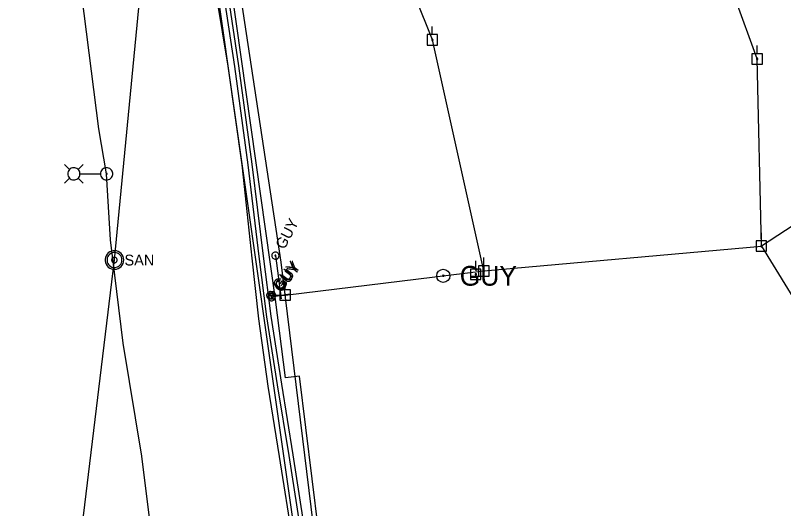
# Model space of a CAD drawing. Extents: x 596028 to 606371, y 330010 to 403088.
# Drawn here: x 604874.3 to 605146.6, y 335514.8 to 335689.8 of the extents above; entities that cross this region are included whole.
import ezdxf

# ---------------------------------------------------------------- set-up
doc = ezdxf.new("R2010")
doc.units = 0
for name, color, linetype in [('E_LTG', 7, 'Continuous'), ('E_LTG_CID', 7, 'Continuous'), ('E_UTL_EGuyWire', 7, 'Continuous'), ('E_UTL_EPowerPole', 7, 'Continuous'), ('E_UTL_G_UG', 7, 'Continuous'), ('E_UTL_Overhead', 7, 'Continuous'), ('E_UTL_SAN_MH', 7, 'Continuous'), ('E_UTL_SAN_UG', 7, 'Continuous'), ('E_UTL_W_UG', 7, 'Continuous')]:
    doc.layers.add(name, color=color, linetype=linetype)

msp = doc.modelspace()

# ---------------------------------------------------------------- linework, layer by layer
at = {"layer": 'E_LTG'}
for points in [[(604893.48, 335635.06), (604891.71, 335636.84)], [(604892.83, 335633.54), (604892.87, 335633.13), (604892.99, 335632.73), (604893.18, 335632.36), (604893.43, 335632.04), (604893.74, 335631.77), (604894.1, 335631.56), (604894.49, 335631.42), (604894.9, 335631.37), (604895.32, 335631.39), (604895.72, 335631.48), (604896.09, 335631.65), (604896.43, 335631.89), (604896.72, 335632.19), (604896.94, 335632.54), (604897.09, 335632.93), (604897.17, 335633.33), (604897.17, 335633.75), (604897.09, 335634.15), (604896.94, 335634.54), (604896.72, 335634.88), (604896.43, 335635.18), (604896.09, 335635.42), (604895.72, 335635.59), (604895.32, 335635.69), (604894.9, 335635.71), (604894.49, 335635.65), (604894.1, 335635.52), (604893.74, 335635.31), (604893.43, 335635.04), (604893.18, 335634.71), (604892.99, 335634.35), (604892.87, 335633.95), (604892.83, 335633.54)], [(604896.53, 335635.06), (604898.31, 335636.84)], [(604904.43, 335633.54), (604904.47, 335633.13), (604904.59, 335632.73), (604904.78, 335632.36), (604905.04, 335632.04), (604905.35, 335631.77), (604905.71, 335631.56), (604906.1, 335631.42), (604906.51, 335631.37), (604906.92, 335631.39), (604907.32, 335631.48), (604907.7, 335631.65), (604908.03, 335631.89), (604908.32, 335632.19), (604908.54, 335632.54), (604908.7, 335632.93), (604908.78, 335633.33), (604908.78, 335633.75), (604908.7, 335634.15), (604908.54, 335634.54), (604908.32, 335634.88), (604908.03, 335635.18), (604907.7, 335635.42), (604907.32, 335635.59), (604906.92, 335635.69), (604906.51, 335635.71), (604906.1, 335635.65), (604905.71, 335635.52), (604905.35, 335635.31), (604905.04, 335635.04), (604904.78, 335634.71), (604904.59, 335634.35), (604904.47, 335633.95), (604904.43, 335633.54)], [(604893.48, 335632.01), (604891.71, 335630.24)], [(604896.53, 335632.01), (604898.31, 335630.24)], [(604897.22, 335633.54), (604904.4, 335633.54)], [(604906.44, 335633.54), (604906.45, 335633.51), (604906.46, 335633.48), (604906.47, 335633.45), (604906.49, 335633.42), (604906.51, 335633.4), (604906.54, 335633.39), (604906.57, 335633.38), (604906.6, 335633.37), (604906.63, 335633.37), (604906.66, 335633.38), (604906.69, 335633.39), (604906.72, 335633.41), (604906.74, 335633.44), (604906.76, 335633.46), (604906.77, 335633.49), (604906.78, 335633.52), (604906.78, 335633.55), (604906.77, 335633.59), (604906.76, 335633.61), (604906.74, 335633.64), (604906.72, 335633.66), (604906.69, 335633.68), (604906.66, 335633.7), (604906.63, 335633.7), (604906.6, 335633.7), (604906.57, 335633.7), (604906.54, 335633.69), (604906.51, 335633.67), (604906.49, 335633.65), (604906.47, 335633.63), (604906.46, 335633.6), (604906.45, 335633.57), (604906.44, 335633.54)]]:
    msp.add_lwpolyline(points, dxfattribs=at)
at = {"layer": 'E_LTG_CID'}
msp.add_lwpolyline([(604948.08, 335053.71), (604947.83, 335094), (604947.12, 335095.14), (604944.98, 335167.5), (604943.36, 335208.16), (604941.38, 335274.53), (604940.11, 335275.5), (604940.27, 335304.13), (604937.49, 335351.94), (604930.99, 335433.63), (604929.86, 335454.1), (604928.76, 335455.44), (604919.1, 335533.39), (604912.51, 335573.53), (604907.99, 335610.09), (604906.61, 335633.54), (604903.9, 335649.54), (604894.3, 335724.98), (604890.31, 335755.21), (604884.83, 335792.89), (604883.68, 335811.95), (604874.26, 335871.38)], dxfattribs=at)
at = {"layer": 'E_UTL_EGuyWire'}
for p, q in [((604966.45, 335604.53), (604968.52, 335589.23)), ((604971.52, 335590.85), (604965.07, 335589.79)), ((604964.6, 335590.47), (604969.95, 335590.55)), ((604965.31, 335590.44), (604969.95, 335590.55))]:
    msp.add_line(p, q, dxfattribs=at)
for points in [[(604967.05, 335605.67), (604966.82, 335605.76), (604966.58, 335605.81), (604966.34, 335605.81), (604966.1, 335605.77), (604965.87, 335605.68), (604965.67, 335605.55), (604965.49, 335605.38), (604965.35, 335605.18), (604965.24, 335604.96), (604965.18, 335604.73), (604965.17, 335604.48), (604965.2, 335604.24), (604965.28, 335604.01), (604965.4, 335603.8), (604965.56, 335603.61), (604965.75, 335603.46), (604965.97, 335603.35), (604966.2, 335603.28), (604966.44, 335603.25), (604966.69, 335603.27), (604966.92, 335603.34), (604967.14, 335603.45), (604967.33, 335603.6), (604967.49, 335603.78), (604967.62, 335603.99), (604967.7, 335604.22), (604967.73, 335604.46), (604967.72, 335604.71), (604967.67, 335604.94), (604967.57, 335605.17), (604967.43, 335605.37), (604967.25, 335605.54), (604967.05, 335605.67)], [(604966.53, 335604.68), (604966.5, 335604.69), (604966.47, 335604.69), (604966.44, 335604.69), (604966.41, 335604.69), (604966.38, 335604.68), (604966.35, 335604.66), (604966.33, 335604.64), (604966.31, 335604.62), (604966.3, 335604.59), (604966.29, 335604.56), (604966.29, 335604.53), (604966.3, 335604.5), (604966.31, 335604.47), (604966.32, 335604.44), (604966.34, 335604.42), (604966.36, 335604.4), (604966.39, 335604.39), (604966.42, 335604.38), (604966.45, 335604.37), (604966.48, 335604.38), (604966.51, 335604.38), (604966.54, 335604.4), (604966.56, 335604.42), (604966.58, 335604.44), (604966.6, 335604.47), (604966.61, 335604.5), (604966.61, 335604.53), (604966.61, 335604.56), (604966.6, 335604.59), (604966.59, 335604.61), (604966.57, 335604.64), (604966.55, 335604.66), (604966.53, 335604.68)], [(604965.38, 335591.49), (604965.18, 335591.62), (604964.95, 335591.7), (604964.71, 335591.75), (604964.47, 335591.75), (604964.23, 335591.7), (604964, 335591.61), (604963.8, 335591.47), (604963.62, 335591.3), (604963.48, 335591.1), (604963.38, 335590.88), (604963.33, 335590.64), (604963.32, 335590.4), (604963.36, 335590.16), (604963.44, 335589.93), (604963.56, 335589.72), (604963.72, 335589.53), (604963.92, 335589.38), (604964.13, 335589.27), (604964.37, 335589.21), (604964.61, 335589.19), (604964.85, 335589.21), (604965.09, 335589.28), (604965.3, 335589.4), (604965.49, 335589.55), (604965.65, 335589.73), (604965.77, 335589.95), (604965.85, 335590.18), (604965.88, 335590.42), (604965.87, 335590.66), (604965.81, 335590.9), (604965.71, 335591.12), (604965.56, 335591.32), (604965.38, 335591.49)], [(604965.85, 335590.81), (604965.65, 335590.94), (604965.42, 335591.03), (604965.18, 335591.07), (604964.94, 335591.07), (604964.7, 335591.02), (604964.47, 335590.93), (604964.27, 335590.8), (604964.09, 335590.63), (604963.95, 335590.43), (604963.85, 335590.2), (604963.8, 335589.96), (604963.79, 335589.72), (604963.82, 335589.48), (604963.91, 335589.25), (604964.03, 335589.04), (604964.19, 335588.86), (604964.38, 335588.71), (604964.6, 335588.6), (604964.84, 335588.53), (604965.08, 335588.51), (604965.32, 335588.53), (604965.56, 335588.61), (604965.77, 335588.72), (604965.96, 335588.87), (604966.12, 335589.06), (604966.24, 335589.27), (604966.32, 335589.5), (604966.35, 335589.74), (604966.34, 335589.99), (604966.28, 335590.22), (604966.17, 335590.44), (604966.03, 335590.64), (604965.85, 335590.81)], [(604966.1, 335591.45), (604965.89, 335591.58), (604965.67, 335591.67), (604965.43, 335591.71), (604965.18, 335591.71), (604964.94, 335591.66), (604964.72, 335591.57), (604964.51, 335591.44), (604964.34, 335591.27), (604964.2, 335591.07), (604964.1, 335590.85), (604964.04, 335590.61), (604964.03, 335590.36), (604964.07, 335590.12), (604964.15, 335589.89), (604964.27, 335589.68), (604964.44, 335589.5), (604964.63, 335589.35), (604964.85, 335589.24), (604965.08, 335589.17), (604965.32, 335589.15), (604965.57, 335589.18), (604965.8, 335589.25), (604966.02, 335589.36), (604966.21, 335589.51), (604966.37, 335589.7), (604966.49, 335589.91), (604966.56, 335590.14), (604966.6, 335590.39), (604966.58, 335590.63), (604966.52, 335590.87), (604966.42, 335591.09), (604966.28, 335591.28), (604966.1, 335591.45)], [(604964.7, 335590.6), (604964.67, 335590.61), (604964.64, 335590.62), (604964.61, 335590.63), (604964.58, 335590.63), (604964.55, 335590.62), (604964.53, 335590.61), (604964.5, 335590.6), (604964.48, 335590.57), (604964.46, 335590.55), (604964.45, 335590.52), (604964.44, 335590.49), (604964.44, 335590.46), (604964.44, 335590.43), (604964.45, 335590.4), (604964.47, 335590.38), (604964.49, 335590.35), (604964.51, 335590.33), (604964.54, 335590.32), (604964.57, 335590.31), (604964.6, 335590.31), (604964.63, 335590.31), (604964.66, 335590.32), (604964.69, 335590.34), (604964.71, 335590.35), (604964.73, 335590.38), (604964.75, 335590.4), (604964.76, 335590.43), (604964.76, 335590.46), (604964.76, 335590.49), (604964.75, 335590.52), (604964.74, 335590.55), (604964.72, 335590.58), (604964.7, 335590.6)], [(604965.17, 335589.92), (604965.14, 335589.94), (604965.11, 335589.95), (604965.08, 335589.95), (604965.05, 335589.95), (604965.02, 335589.95), (604964.99, 335589.93), (604964.97, 335589.92), (604964.95, 335589.9), (604964.93, 335589.87), (604964.92, 335589.84), (604964.91, 335589.81), (604964.91, 335589.78), (604964.91, 335589.75), (604964.92, 335589.73), (604964.94, 335589.7), (604964.96, 335589.68), (604964.98, 335589.66), (604965.01, 335589.64), (604965.04, 335589.64), (604965.07, 335589.63), (604965.1, 335589.64), (604965.13, 335589.64), (604965.16, 335589.66), (604965.18, 335589.68), (604965.2, 335589.7), (604965.22, 335589.73), (604965.23, 335589.76), (604965.23, 335589.79), (604965.23, 335589.82), (604965.22, 335589.85), (604965.21, 335589.87), (604965.19, 335589.9), (604965.17, 335589.92)], [(604965.41, 335590.56), (604965.39, 335590.58), (604965.36, 335590.59), (604965.33, 335590.6), (604965.3, 335590.6), (604965.27, 335590.59), (604965.24, 335590.58), (604965.21, 335590.56), (604965.19, 335590.54), (604965.17, 335590.52), (604965.16, 335590.49), (604965.16, 335590.46), (604965.15, 335590.43), (604965.16, 335590.4), (604965.17, 335590.37), (604965.18, 335590.34), (604965.2, 335590.32), (604965.23, 335590.3), (604965.26, 335590.29), (604965.28, 335590.28), (604965.32, 335590.28), (604965.35, 335590.28), (604965.37, 335590.29), (604965.4, 335590.3), (604965.43, 335590.32), (604965.45, 335590.34), (604965.46, 335590.37), (604965.47, 335590.4), (604965.47, 335590.43), (604965.47, 335590.46), (604965.47, 335590.49), (604965.45, 335590.52), (604965.43, 335590.54), (604965.41, 335590.56)]]:
    msp.add_lwpolyline(points, dxfattribs=at)
for radius in [2.33, 0.292]:
    msp.add_circle((605025.97, 335597.37), radius, dxfattribs=at)
at = {"layer": 'E_UTL_EPowerPole'}
for points in [[(605022.06, 335682.91), (605022.06, 335685.82)], [(605023.9, 335682.91), (605020.21, 335682.91)], [(605020.21, 335682.91), (605020.21, 335679.22)], [(605022.33, 335681.07), (605022.32, 335681.11), (605022.31, 335681.16), (605022.29, 335681.2), (605022.26, 335681.23), (605022.23, 335681.26), (605022.19, 335681.28), (605022.14, 335681.3), (605022.1, 335681.3), (605022.05, 335681.3), (605022.01, 335681.29), (605021.97, 335681.27), (605021.93, 335681.25), (605021.9, 335681.21), (605021.88, 335681.18), (605021.86, 335681.13), (605021.85, 335681.09), (605021.85, 335681.04), (605021.86, 335681), (605021.88, 335680.96), (605021.9, 335680.92), (605021.93, 335680.89), (605021.97, 335680.86), (605022.01, 335680.84), (605022.05, 335680.83), (605022.1, 335680.83), (605022.14, 335680.83), (605022.19, 335680.85), (605022.23, 335680.87), (605022.26, 335680.9), (605022.29, 335680.94), (605022.31, 335680.98), (605022.32, 335681.02), (605022.33, 335681.07)], [(605023.9, 335679.22), (605023.9, 335682.91)], [(605020.21, 335679.22), (605023.9, 335679.22)], [(605137.24, 335676.13), (605137.24, 335679.04)], [(605139.08, 335676.13), (605135.4, 335676.13)], [(605135.4, 335676.13), (605135.4, 335672.44)], [(605139.08, 335672.44), (605139.08, 335676.13)], [(605137.51, 335674.28), (605137.51, 335674.33), (605137.49, 335674.37), (605137.47, 335674.41), (605137.44, 335674.45), (605137.41, 335674.48), (605137.37, 335674.5), (605137.33, 335674.52), (605137.28, 335674.52), (605137.24, 335674.52), (605137.19, 335674.51), (605137.15, 335674.49), (605137.12, 335674.47), (605137.08, 335674.43), (605137.06, 335674.39), (605137.04, 335674.35), (605137.03, 335674.31), (605137.03, 335674.26), (605137.04, 335674.22), (605137.06, 335674.18), (605137.08, 335674.14), (605137.12, 335674.1), (605137.15, 335674.08), (605137.19, 335674.06), (605137.24, 335674.05), (605137.28, 335674.05), (605137.33, 335674.05), (605137.37, 335674.07), (605137.41, 335674.09), (605137.44, 335674.12), (605137.47, 335674.16), (605137.49, 335674.2), (605137.51, 335674.24), (605137.51, 335674.28)], [(605135.4, 335672.44), (605139.08, 335672.44)], [(605138.72, 335609.76), (605138.72, 335612.67)], [(605140.56, 335609.76), (605136.88, 335609.76)], [(605136.88, 335609.76), (605136.88, 335606.07)], [(605138.99, 335607.92), (605138.99, 335607.96), (605138.97, 335608.01), (605138.95, 335608.05), (605138.92, 335608.08), (605138.89, 335608.11), (605138.85, 335608.14), (605138.81, 335608.15), (605138.76, 335608.16), (605138.72, 335608.15), (605138.67, 335608.14), (605138.63, 335608.13), (605138.6, 335608.1), (605138.56, 335608.07), (605138.54, 335608.03), (605138.52, 335607.99), (605138.51, 335607.94), (605138.51, 335607.9), (605138.52, 335607.85), (605138.54, 335607.81), (605138.56, 335607.77), (605138.6, 335607.74), (605138.63, 335607.71), (605138.67, 335607.69), (605138.72, 335607.68), (605138.76, 335607.68), (605138.81, 335607.69), (605138.85, 335607.7), (605138.89, 335607.72), (605138.92, 335607.75), (605138.95, 335607.79), (605138.97, 335607.83), (605138.99, 335607.87), (605138.99, 335607.92)], [(605140.56, 335606.07), (605140.56, 335609.76)], [(605136.88, 335606.07), (605140.56, 335606.07)], [(605037.46, 335599.73), (605037.46, 335602.64)], [(605040.35, 335600.93), (605040.35, 335603.84)], [(605039.3, 335599.73), (605035.62, 335599.73)], [(605035.62, 335599.73), (605035.62, 335596.04)], [(605042.19, 335600.93), (605038.5, 335600.93)], [(605038.5, 335600.93), (605038.5, 335597.24)], [(605039.3, 335596.04), (605039.3, 335599.73)], [(605040.62, 335599.09), (605040.61, 335599.13), (605040.6, 335599.18), (605040.58, 335599.22), (605040.55, 335599.25), (605040.52, 335599.28), (605040.48, 335599.31), (605040.44, 335599.32), (605040.39, 335599.33), (605040.35, 335599.33), (605040.3, 335599.32), (605040.26, 335599.3), (605040.22, 335599.27), (605040.19, 335599.24), (605040.17, 335599.2), (605040.15, 335599.16), (605040.14, 335599.11), (605040.14, 335599.07), (605040.15, 335599.02), (605040.17, 335598.98), (605040.19, 335598.94), (605040.22, 335598.91), (605040.26, 335598.88), (605040.3, 335598.86), (605040.35, 335598.85), (605040.39, 335598.85), (605040.44, 335598.86), (605040.48, 335598.87), (605040.52, 335598.9), (605040.55, 335598.93), (605040.58, 335598.96), (605040.6, 335599), (605040.61, 335599.04), (605040.62, 335599.09)], [(605042.19, 335597.24), (605042.19, 335600.93)], [(605037.73, 335597.89), (605037.73, 335597.94), (605037.71, 335597.98), (605037.69, 335598.02), (605037.67, 335598.06), (605037.63, 335598.09), (605037.59, 335598.11), (605037.55, 335598.12), (605037.5, 335598.13), (605037.46, 335598.13), (605037.42, 335598.12), (605037.37, 335598.1), (605037.34, 335598.07), (605037.31, 335598.04), (605037.28, 335598), (605037.26, 335597.96), (605037.26, 335597.91), (605037.26, 335597.87), (605037.26, 335597.82), (605037.28, 335597.78), (605037.31, 335597.74), (605037.34, 335597.71), (605037.37, 335597.68), (605037.42, 335597.67), (605037.46, 335597.65), (605037.5, 335597.65), (605037.55, 335597.66), (605037.59, 335597.67), (605037.63, 335597.7), (605037.67, 335597.73), (605037.69, 335597.76), (605037.71, 335597.8), (605037.73, 335597.85), (605037.73, 335597.89)], [(605038.5, 335597.24), (605042.19, 335597.24)], [(604969.92, 335592.39), (604969.92, 335595.3)], [(605035.62, 335596.04), (605039.3, 335596.04)], [(604971.76, 335592.39), (604968.07, 335592.39)], [(604968.07, 335592.39), (604968.07, 335588.7)], [(604970.19, 335590.55), (604970.18, 335590.6), (604970.17, 335590.64), (604970.15, 335590.68), (604970.12, 335590.71), (604970.09, 335590.74), (604970.05, 335590.77), (604970.01, 335590.78), (604969.96, 335590.79), (604969.92, 335590.79), (604969.87, 335590.78), (604969.83, 335590.76), (604969.79, 335590.73), (604969.76, 335590.7), (604969.74, 335590.66), (604969.72, 335590.62), (604969.71, 335590.57), (604969.71, 335590.53), (604969.72, 335590.48), (604969.74, 335590.44), (604969.76, 335590.4), (604969.79, 335590.37), (604969.83, 335590.34), (604969.87, 335590.32), (604969.92, 335590.31), (604969.96, 335590.31), (604970.01, 335590.32), (604970.05, 335590.33), (604970.09, 335590.36), (604970.12, 335590.39), (604970.15, 335590.42), (604970.17, 335590.46), (604970.18, 335590.5), (604970.19, 335590.55)], [(604971.76, 335588.7), (604971.76, 335592.39)], [(604968.07, 335588.7), (604971.76, 335588.7)]]:
    msp.add_lwpolyline(points, dxfattribs=at)
at = {"layer": 'E_UTL_G_UG'}
for points in [[(604992.54, 335374.29), (604982.41, 335439.85), (604977.55, 335472.28), (604967.89, 335533.23), (604963.9, 335558.28), (604960.62, 335582.14), (604958.16, 335603.66), (604954.67, 335636.73), (604949.76, 335671.68), (604943.72, 335708.39), (604939.44, 335742.84), (604934.8, 335769.3), (604917.37, 335888.66), (604913.54, 335917.13), (604913.36, 335918.56), (604912.73, 335934.03), (604913.24, 335947.88)], [(604990.22, 335373.94), (604984.89, 335440.46), (604980.73, 335472.71), (604971.32, 335533.67), (604967.23, 335558.65), (604963.42, 335582.81), (604960.7, 335604.2), (604956.77, 335636.76), (604952.03, 335671.62), (604946.45, 335709.05), (604942.07, 335743.65), (604938.29, 335769.61), (604935.75, 335799.26), (604934.37, 335813.01), (604934.01, 335824.97), (604943.83, 335825.34), (604953.01, 335825.14)], [(604991.72, 335374.06), (604986.38, 335440.62), (604982.22, 335472.92), (604972.8, 335533.9), (604968.71, 335558.89), (604964.91, 335583.02), (604962.19, 335604.38), (604958.26, 335636.95), (604953.52, 335671.83), (604947.94, 335709.25), (604943.56, 335743.85), (604939.78, 335769.78), (604937.24, 335799.4), (604935.87, 335813.11), (604935.55, 335823.53), (604943.84, 335823.84), (604952.98, 335823.64)], [(604969.99, 335561.13), (604966.54, 335588.97), (604950.9, 335699.39), (604933.3, 335817.09)], [(604997.24, 335379.56), (604988.49, 335452.54), (604974.95, 335561.74), (604969.99, 335561.13)]]:
    msp.add_lwpolyline(points, dxfattribs=at)
at = {"layer": 'E_UTL_Overhead'}
for p, q in [((605022.09, 335681.08), (604995.71, 335747.13)), ((605137.27, 335674.28), (605110.86, 335746.6)), ((605138.78, 335607.99), (605257.45, 335686.37)), ((605040.38, 335599.08), (605022.09, 335681.08)), ((605138.75, 335607.93), (605137.27, 335674.28)), ((605040.38, 335599.08), (605138.75, 335607.93)), ((605138.75, 335607.93), (605189.35, 335525.28)), ((604969.95, 335590.55), (605040.38, 335599.08))]:
    msp.add_line(p, q, dxfattribs=at)
msp.add_lwpolyline([(605060.82, 334038.02), (605055.03, 334170.54), (605046.79, 334308.95), (605039.96, 334446.59), (605033.68, 334567.58), (605029.55, 334681.31), (605027.59, 334747.04), (605025.74, 334817.42), (605020.39, 334948.8), (605014.12, 335115.1), (605007.91, 335297.38), (604985.32, 335465.29), (604968.51, 335602.26), (604952.43, 335708.38), (604942.9, 335774.97)], dxfattribs=at)
at = {"layer": 'E_UTL_SAN_MH'}
for points in [[(604912.67, 335602.98), (604912.62, 335603.6), (604912.44, 335604.21), (604912.15, 335604.76), (604911.76, 335605.26), (604911.29, 335605.67), (604910.75, 335605.98), (604910.15, 335606.19), (604909.53, 335606.28), (604908.91, 335606.25), (604908.3, 335606.1), (604907.72, 335605.84), (604907.21, 335605.47), (604906.78, 335605.02), (604906.44, 335604.49), (604906.21, 335603.91), (604906.09, 335603.29), (604906.09, 335602.67), (604906.21, 335602.05), (604906.44, 335601.47), (604906.78, 335600.94), (604907.21, 335600.49), (604907.72, 335600.12), (604908.3, 335599.86), (604908.91, 335599.71), (604909.53, 335599.68), (604910.15, 335599.77), (604910.75, 335599.98), (604911.29, 335600.29), (604911.76, 335600.7), (604912.15, 335601.2), (604912.44, 335601.75), (604912.62, 335602.36), (604912.67, 335602.98)], [(604912.01, 335602.98), (604911.97, 335603.48), (604911.83, 335603.96), (604911.6, 335604.41), (604911.29, 335604.8), (604910.91, 335605.13), (604910.47, 335605.38), (604910, 335605.55), (604909.5, 335605.62), (604909, 335605.59), (604908.51, 335605.47), (604908.05, 335605.27), (604907.65, 335604.98), (604907.3, 335604.61), (604907.03, 335604.19), (604906.84, 335603.72), (604906.75, 335603.23), (604906.75, 335602.73), (604906.84, 335602.24), (604907.03, 335601.77), (604907.3, 335601.35), (604907.65, 335600.98), (604908.05, 335600.69), (604908.51, 335600.49), (604909, 335600.37), (604909.5, 335600.34), (604910, 335600.41), (604910.47, 335600.58), (604910.91, 335600.83), (604911.29, 335601.16), (604911.6, 335601.55), (604911.83, 335602), (604911.97, 335602.48), (604912.01, 335602.98)], [(604910.36, 335602.98), (604910.35, 335603.17), (604910.29, 335603.35), (604910.21, 335603.52), (604910.09, 335603.66), (604909.95, 335603.79), (604909.79, 335603.88), (604909.61, 335603.94), (604909.42, 335603.97), (604909.23, 335603.96), (604909.05, 335603.92), (604908.88, 335603.84), (604908.73, 335603.73), (604908.6, 335603.59), (604908.49, 335603.43), (604908.43, 335603.26), (604908.39, 335603.07), (604908.39, 335602.89), (604908.43, 335602.7), (604908.49, 335602.53), (604908.6, 335602.37), (604908.73, 335602.23), (604908.88, 335602.12), (604909.05, 335602.04), (604909.23, 335602), (604909.42, 335601.99), (604909.61, 335602.02), (604909.79, 335602.08), (604909.95, 335602.17), (604910.09, 335602.3), (604910.21, 335602.44), (604910.29, 335602.61), (604910.35, 335602.79), (604910.36, 335602.98)]]:
    msp.add_lwpolyline(points, dxfattribs=at)
at = {"layer": 'E_UTL_SAN_UG'}
for p, q in [((604909.37, 335602.98), (604933.05, 335847.51)), ((604880.14, 335361.64), (604909.37, 335602.98))]:
    msp.add_line(p, q, dxfattribs=at)
at = {"layer": 'E_UTL_W_UG'}
msp.add_lwpolyline([(604995.17, 335332.25), (604993.57, 335364.65), (604980.84, 335453.91), (604942.66, 335721.69), (604928.31, 335812.82), (604928.31, 335832.14)], dxfattribs=at)

# ---------------------------------------------------------------- texts
at = {"layer": 'E_UTL_EGuyWire'}
for rotation, p in [(62.3065, (604969.65, 335606.48)), (52.3015, (604968.09, 335591.83)), (52.3015, (604968.55, 335591.15)), (52.3015, (604968.8, 335591.8))]:
    msp.add_text('GUY', height=3.85, rotation=rotation, dxfattribs=at).set_placement(p)
msp.add_text('GUY', height=7, dxfattribs=at).set_placement((605031.8, 335593.87))
at = {"layer": 'E_UTL_SAN_MH'}
msp.add_text('SAN', height=3.849, dxfattribs=at).set_placement((604912.94, 335601.03))

doc.saveas('drawing.dxf')
